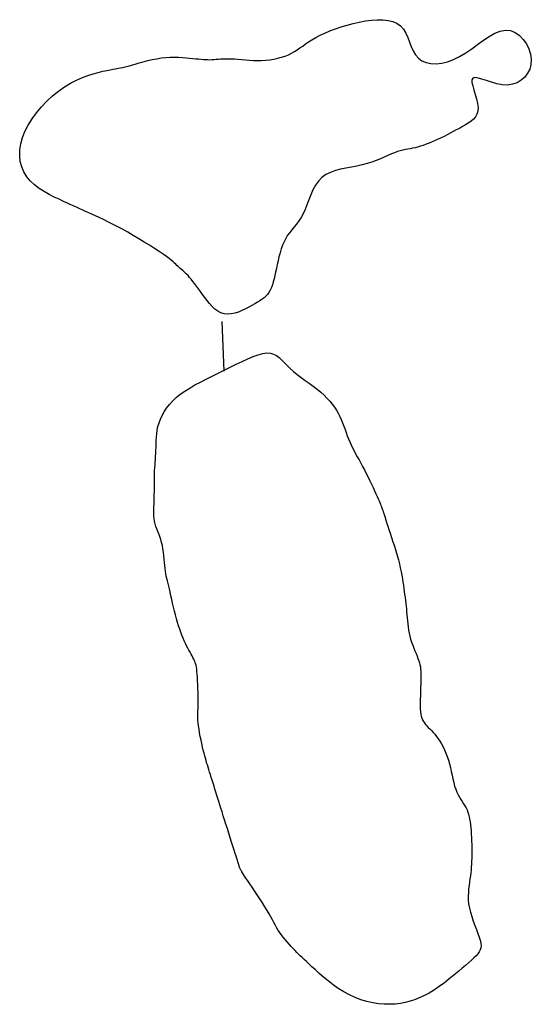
# Model space of a CAD drawing. Header units: millimetres. Extents: x 32690613 to 32693367, y 5343692 to 5344708.
# Tile 767 of 1009: x 32693288 to 32693298, y 5343909 to 5343929. Entities that reach past the tile are written whole.
import ezdxf

# ---------------------------------------------------------------- set-up
doc = ezdxf.new("R2010")
doc.units = ezdxf.units.MM
doc.header["$LTSCALE"] = 20
doc.layers.add('02-DGM_HL_493.00', color=102, linetype='Continuous')

msp = doc.modelspace()

# ---------------------------------------------------------------- linework, layer by layer
at = {"layer": '02-DGM_HL_493.00', "elevation": 493, "flags": 128}
for points in [[(32693296.816, 5343927.645), (32693296.797, 5343927.611), (32693296.797, 5343927.557), (32693296.812, 5343927.487), (32693296.836, 5343927.405), (32693296.864, 5343927.316), (32693296.891, 5343927.224), (32693296.912, 5343927.135), (32693296.922, 5343927.052), (32693296.918, 5343926.979), (32693296.899, 5343926.916), (32693296.868, 5343926.861), (32693296.827, 5343926.813), (32693296.778, 5343926.771), (32693296.724, 5343926.733), (32693296.665, 5343926.698), (32693296.604, 5343926.664), (32693296.543, 5343926.63), (32693296.481, 5343926.597), (32693296.42, 5343926.564), (32693296.359, 5343926.531), (32693296.298, 5343926.499), (32693296.236, 5343926.468), (32693296.175, 5343926.438), (32693296.113, 5343926.409), (32693296.052, 5343926.381), (32693295.991, 5343926.354), (32693295.93, 5343926.33), (32693295.871, 5343926.307), (32693295.812, 5343926.286), (32693295.755, 5343926.268), (32693295.7, 5343926.251), (32693295.648, 5343926.237), (32693295.597, 5343926.226), (32693295.548, 5343926.217), (32693295.5, 5343926.208), (32693295.451, 5343926.199), (32693295.401, 5343926.188), (32693295.349, 5343926.175), (32693295.294, 5343926.159), (32693295.234, 5343926.138), (32693295.17, 5343926.112), (32693295.101, 5343926.082), (32693295.027, 5343926.05), (32693294.947, 5343926.016), (32693294.863, 5343925.981), (32693294.773, 5343925.948), (32693294.678, 5343925.917), (32693294.577, 5343925.89), (32693294.471, 5343925.867), (32693294.363, 5343925.847), (32693294.253, 5343925.826), (32693294.144, 5343925.803), (32693294.039, 5343925.775), (32693293.94, 5343925.74), (32693293.848, 5343925.694), (32693293.767, 5343925.636), (32693293.697, 5343925.563), (32693293.638, 5343925.479), (32693293.586, 5343925.386), (32693293.542, 5343925.287), (32693293.501, 5343925.186), (32693293.463, 5343925.087), (32693293.426, 5343924.992), (32693293.387, 5343924.904), (32693293.345, 5343924.826), (32693293.3, 5343924.757), (32693293.254, 5343924.694), (32693293.207, 5343924.636), (32693293.161, 5343924.58), (32693293.116, 5343924.525), (32693293.074, 5343924.468), (32693293.035, 5343924.406), (32693293.001, 5343924.339), (32693292.97, 5343924.268), (32693292.944, 5343924.192), (32693292.92, 5343924.114), (32693292.899, 5343924.034), (32693292.88, 5343923.955), (32693292.862, 5343923.876), (32693292.846, 5343923.798), (32693292.831, 5343923.724), (32693292.815, 5343923.654), (32693292.799, 5343923.587), (32693292.783, 5343923.524), (32693292.765, 5343923.465), (32693292.745, 5343923.41), (32693292.722, 5343923.36), (32693292.697, 5343923.314), (32693292.668, 5343923.274), (32693292.636, 5343923.238), (32693292.599, 5343923.205), (32693292.559, 5343923.174), (32693292.514, 5343923.144), (32693292.465, 5343923.114), (32693292.411, 5343923.083), (32693292.353, 5343923.051), (32693292.289, 5343923.016), (32693292.222, 5343922.981), (32693292.151, 5343922.947), (32693292.079, 5343922.917), (32693292.005, 5343922.893), (32693291.933, 5343922.877), (32693291.861, 5343922.872), (32693291.792, 5343922.879), (32693291.727, 5343922.9), (32693291.665, 5343922.933), (32693291.606, 5343922.977), (32693291.55, 5343923.029), (32693291.497, 5343923.087), (32693291.447, 5343923.148), (32693291.4, 5343923.211), (32693291.354, 5343923.273), (32693291.311, 5343923.332), (32693291.271, 5343923.389), (32693291.232, 5343923.441), (32693291.195, 5343923.491), (32693291.159, 5343923.537), (32693291.126, 5343923.579), (32693291.094, 5343923.618), (32693291.063, 5343923.653), (32693291.034, 5343923.683), (32693291.006, 5343923.711), (32693290.979, 5343923.736), (32693290.954, 5343923.758), (32693290.929, 5343923.779), (32693290.905, 5343923.799), (32693290.883, 5343923.819), (32693290.861, 5343923.838), (32693290.839, 5343923.859), (32693290.816, 5343923.881), (32693290.791, 5343923.905), (32693290.761, 5343923.933), (32693290.724, 5343923.964), (32693290.679, 5343924), (32693290.624, 5343924.041), (32693290.557, 5343924.089), (32693290.477, 5343924.143), (32693290.386, 5343924.202), (32693290.286, 5343924.265), (32693290.179, 5343924.331), (32693290.068, 5343924.398), (32693289.956, 5343924.464), (32693289.844, 5343924.528), (32693289.735, 5343924.589), (32693289.631, 5343924.645), (32693289.533, 5343924.696), (32693289.44, 5343924.743), (32693289.352, 5343924.786), (32693289.27, 5343924.825), (32693289.193, 5343924.861), (32693289.121, 5343924.893), (32693289.055, 5343924.924), (32693288.994, 5343924.951), (32693288.936, 5343924.977), (32693288.879, 5343925.003), (32693288.821, 5343925.029), (32693288.761, 5343925.056), (32693288.697, 5343925.085), (32693288.625, 5343925.118), (32693288.546, 5343925.154), (32693288.456, 5343925.195), (32693288.359, 5343925.241), (32693288.258, 5343925.293), (32693288.156, 5343925.351), (32693288.056, 5343925.415), (32693287.962, 5343925.487), (32693287.876, 5343925.566), (32693287.803, 5343925.653), (32693287.745, 5343925.748), (32693287.702, 5343925.851), (32693287.674, 5343925.96), (32693287.662, 5343926.075), (32693287.665, 5343926.194), (32693287.683, 5343926.317), (32693287.718, 5343926.442), (32693287.767, 5343926.569), (32693287.833, 5343926.696), (32693287.911, 5343926.823), (32693288.002, 5343926.946), (32693288.102, 5343927.066), (32693288.211, 5343927.179), (32693288.326, 5343927.285), (32693288.445, 5343927.382), (32693288.566, 5343927.467), (32693288.688, 5343927.541), (32693288.809, 5343927.604), (32693288.927, 5343927.656), (32693289.041, 5343927.699), (32693289.149, 5343927.734), (32693289.249, 5343927.762), (32693289.34, 5343927.784), (32693289.421, 5343927.801), (32693289.489, 5343927.815), (32693289.548, 5343927.826), (32693289.6, 5343927.835), (32693289.648, 5343927.844), (32693289.695, 5343927.853), (32693289.742, 5343927.863), (32693289.793, 5343927.874), (32693289.851, 5343927.889), (32693289.917, 5343927.908), (32693289.991, 5343927.929), (32693290.072, 5343927.952), (32693290.157, 5343927.976), (32693290.247, 5343927.999), (32693290.338, 5343928.02), (32693290.431, 5343928.038), (32693290.523, 5343928.052), (32693290.613, 5343928.062), (32693290.701, 5343928.067), (32693290.786, 5343928.068), (32693290.868, 5343928.066), (32693290.947, 5343928.062), (32693291.021, 5343928.057), (32693291.092, 5343928.05), (32693291.157, 5343928.044), (32693291.217, 5343928.037), (32693291.273, 5343928.032), (32693291.325, 5343928.027), (32693291.373, 5343928.023), (32693291.419, 5343928.02), (32693291.463, 5343928.019), (32693291.505, 5343928.018), (32693291.547, 5343928.019), (32693291.589, 5343928.021), (32693291.631, 5343928.025), (32693291.675, 5343928.028), (32693291.72, 5343928.032), (32693291.768, 5343928.035), (32693291.82, 5343928.037), (32693291.875, 5343928.038), (32693291.936, 5343928.036), (32693292.001, 5343928.032), (32693292.071, 5343928.026), (32693292.144, 5343928.019), (32693292.221, 5343928.012), (32693292.301, 5343928.006), (32693292.383, 5343928.002), (32693292.465, 5343928), (32693292.549, 5343928.001), (32693292.632, 5343928.006), (32693292.714, 5343928.016), (32693292.795, 5343928.029), (32693292.873, 5343928.046), (32693292.949, 5343928.066), (32693293.022, 5343928.09), (32693293.091, 5343928.117), (32693293.154, 5343928.147), (32693293.213, 5343928.18), (32693293.269, 5343928.216), (32693293.323, 5343928.254), (32693293.378, 5343928.293), (32693293.435, 5343928.335), (32693293.497, 5343928.378), (32693293.566, 5343928.422), (32693293.642, 5343928.466), (32693293.729, 5343928.511), (32693293.825, 5343928.556), (32693293.928, 5343928.6), (32693294.039, 5343928.642), (32693294.154, 5343928.681), (32693294.274, 5343928.718), (32693294.396, 5343928.751), (32693294.52, 5343928.779), (32693294.644, 5343928.802), (32693294.766, 5343928.818), (32693294.884, 5343928.826), (32693294.997, 5343928.825), (32693295.103, 5343928.813), (32693295.199, 5343928.79), (32693295.285, 5343928.752), (32693295.357, 5343928.7), (32693295.415, 5343928.633), (32693295.461, 5343928.553), (32693295.501, 5343928.465), (32693295.536, 5343928.374), (32693295.572, 5343928.282), (32693295.611, 5343928.194), (32693295.658, 5343928.115), (32693295.716, 5343928.047), (32693295.788, 5343927.995), (32693295.873, 5343927.959), (32693295.969, 5343927.94), (32693296.075, 5343927.936), (32693296.187, 5343927.948), (32693296.305, 5343927.976), (32693296.426, 5343928.02), (32693296.549, 5343928.08), (32693296.671, 5343928.154), (32693296.792, 5343928.238), (32693296.911, 5343928.325), (32693297.029, 5343928.411), (32693297.144, 5343928.489), (32693297.257, 5343928.553), (32693297.367, 5343928.597), (32693297.473, 5343928.616), (32693297.574, 5343928.605), (32693297.67, 5343928.567), (32693297.757, 5343928.507), (32693297.834, 5343928.429), (32693297.899, 5343928.337), (32693297.949, 5343928.236), (32693297.982, 5343928.131), (32693297.996, 5343928.025), (32693297.99, 5343927.923), (32693297.965, 5343927.828), (32693297.922, 5343927.742), (32693297.864, 5343927.665), (32693297.793, 5343927.602), (32693297.71, 5343927.552), (32693297.617, 5343927.52), (32693297.516, 5343927.506), (32693297.41, 5343927.511), (32693297.301, 5343927.531), (32693297.194, 5343927.561), (32693297.092, 5343927.594), (32693297, 5343927.624), (32693296.92, 5343927.647), (32693296.858, 5343927.656)], [(32693296.469, 5343913.27), (32693296.493, 5343913.212), (32693296.519, 5343913.158), (32693296.546, 5343913.109), (32693296.574, 5343913.063), (32693296.602, 5343913.02), (32693296.629, 5343912.978), (32693296.655, 5343912.937), (32693296.678, 5343912.895), (32693296.698, 5343912.853), (32693296.715, 5343912.809), (32693296.729, 5343912.763), (32693296.741, 5343912.715), (32693296.751, 5343912.664), (32693296.76, 5343912.61), (32693296.767, 5343912.554), (32693296.773, 5343912.493), (32693296.779, 5343912.429), (32693296.783, 5343912.362), (32693296.787, 5343912.292), (32693296.791, 5343912.222), (32693296.793, 5343912.151), (32693296.794, 5343912.08), (32693296.795, 5343912.01), (32693296.795, 5343911.943), (32693296.794, 5343911.878), (32693296.791, 5343911.816), (32693296.788, 5343911.756), (32693296.784, 5343911.696), (32693296.779, 5343911.637), (32693296.772, 5343911.578), (32693296.765, 5343911.518), (32693296.757, 5343911.456), (32693296.748, 5343911.392), (32693296.739, 5343911.326), (32693296.731, 5343911.257), (32693296.725, 5343911.185), (32693296.722, 5343911.111), (32693296.724, 5343911.033), (32693296.731, 5343910.953), (32693296.745, 5343910.869), (32693296.767, 5343910.783), (32693296.793, 5343910.695), (32693296.824, 5343910.606), (32693296.856, 5343910.519), (32693296.889, 5343910.435), (32693296.919, 5343910.355), (32693296.945, 5343910.282), (32693296.965, 5343910.216), (32693296.977, 5343910.158), (32693296.981, 5343910.108), (32693296.978, 5343910.063), (32693296.966, 5343910.022), (32693296.946, 5343909.983), (32693296.918, 5343909.944), (32693296.882, 5343909.904), (32693296.838, 5343909.86), (32693296.786, 5343909.812), (32693296.727, 5343909.761), (32693296.664, 5343909.706), (32693296.598, 5343909.651), (32693296.531, 5343909.595), (32693296.464, 5343909.54), (32693296.4, 5343909.487), (32693296.34, 5343909.438), (32693296.285, 5343909.393), (32693296.234, 5343909.353), (32693296.185, 5343909.315), (32693296.138, 5343909.28), (32693296.091, 5343909.246), (32693296.041, 5343909.214), (32693295.988, 5343909.181), (32693295.93, 5343909.148), (32693295.865, 5343909.114), (32693295.795, 5343909.08), (32693295.717, 5343909.046), (32693295.634, 5343909.014), (32693295.546, 5343908.986), (32693295.451, 5343908.961), (32693295.352, 5343908.942), (32693295.248, 5343908.928), (32693295.139, 5343908.923), (32693295.026, 5343908.925), (32693294.91, 5343908.934), (32693294.792, 5343908.952), (32693294.673, 5343908.979), (32693294.555, 5343909.014), (32693294.437, 5343909.058), (32693294.321, 5343909.111), (32693294.207, 5343909.174), (32693294.098, 5343909.244), (32693293.992, 5343909.318), (32693293.893, 5343909.395), (32693293.799, 5343909.472), (32693293.713, 5343909.547), (32693293.634, 5343909.618), (32693293.564, 5343909.682), (32693293.504, 5343909.738), (32693293.452, 5343909.787), (32693293.407, 5343909.829), (32693293.366, 5343909.867), (32693293.329, 5343909.903), (32693293.294, 5343909.937), (32693293.26, 5343909.972), (32693293.224, 5343910.009), (32693293.186, 5343910.049), (32693293.146, 5343910.092), (32693293.105, 5343910.137), (32693293.064, 5343910.185), (32693293.023, 5343910.234), (32693292.983, 5343910.283), (32693292.946, 5343910.333), (32693292.911, 5343910.382), (32693292.879, 5343910.43), (32693292.85, 5343910.478), (32693292.822, 5343910.528), (32693292.794, 5343910.579), (32693292.765, 5343910.633), (32693292.734, 5343910.69), (32693292.699, 5343910.753), (32693292.659, 5343910.821), (32693292.613, 5343910.895), (32693292.564, 5343910.973), (32693292.512, 5343911.054), (32693292.458, 5343911.135), (32693292.406, 5343911.215), (32693292.355, 5343911.29), (32693292.308, 5343911.36), (32693292.267, 5343911.421), (32693292.233, 5343911.473), (32693292.204, 5343911.515), (32693292.182, 5343911.55), (32693292.164, 5343911.578), (32693292.15, 5343911.601), (32693292.139, 5343911.619), (32693292.131, 5343911.634), (32693292.124, 5343911.647), (32693292.118, 5343911.659), (32693292.113, 5343911.67), (32693292.109, 5343911.681), (32693292.105, 5343911.691), (32693292.101, 5343911.702), (32693292.097, 5343911.712), (32693292.094, 5343911.724), (32693292.09, 5343911.735), (32693292.086, 5343911.748), (32693292.081, 5343911.763), (32693292.075, 5343911.782), (32693292.068, 5343911.805), (32693292.059, 5343911.834), (32693292.047, 5343911.871), (32693292.032, 5343911.917), (32693292.015, 5343911.974), (32693291.994, 5343912.041), (32693291.969, 5343912.118), (32693291.943, 5343912.201), (32693291.915, 5343912.29), (32693291.886, 5343912.382), (32693291.857, 5343912.475), (32693291.828, 5343912.566), (32693291.801, 5343912.653), (32693291.775, 5343912.735), (32693291.75, 5343912.813), (32693291.727, 5343912.885), (32693291.706, 5343912.955), (32693291.685, 5343913.021), (32693291.665, 5343913.085), (32693291.645, 5343913.147), (32693291.625, 5343913.209), (32693291.606, 5343913.271), (32693291.587, 5343913.332), (32693291.567, 5343913.393), (32693291.549, 5343913.452), (32693291.531, 5343913.51), (32693291.513, 5343913.565), (32693291.496, 5343913.618), (32693291.481, 5343913.668), (32693291.466, 5343913.715), (32693291.452, 5343913.761), (32693291.438, 5343913.805), (32693291.425, 5343913.849), (32693291.412, 5343913.896), (32693291.399, 5343913.945), (32693291.385, 5343913.998), (32693291.371, 5343914.057), (32693291.356, 5343914.122), (32693291.34, 5343914.192), (32693291.325, 5343914.265), (32693291.31, 5343914.339), (32693291.296, 5343914.413), (32693291.284, 5343914.485), (32693291.274, 5343914.553), (32693291.266, 5343914.614), (32693291.261, 5343914.669), (32693291.259, 5343914.719), (32693291.258, 5343914.764), (32693291.26, 5343914.809), (32693291.262, 5343914.854), (32693291.264, 5343914.901), (32693291.266, 5343914.953), (32693291.268, 5343915.012), (32693291.268, 5343915.078), (32693291.267, 5343915.151), (32693291.266, 5343915.228), (32693291.263, 5343915.307), (32693291.26, 5343915.386), (32693291.256, 5343915.462), (32693291.252, 5343915.533), (32693291.247, 5343915.597), (32693291.242, 5343915.653), (32693291.237, 5343915.7), (32693291.23, 5343915.741), (32693291.223, 5343915.777), (32693291.214, 5343915.809), (32693291.204, 5343915.839), (32693291.192, 5343915.869), (32693291.178, 5343915.899), (32693291.162, 5343915.93), (32693291.144, 5343915.964), (32693291.124, 5343916), (32693291.103, 5343916.039), (32693291.08, 5343916.08), (32693291.057, 5343916.123), (32693291.034, 5343916.169), (32693291.01, 5343916.218), (32693290.986, 5343916.27), (32693290.963, 5343916.324), (32693290.939, 5343916.382), (32693290.917, 5343916.442), (32693290.894, 5343916.506), (32693290.872, 5343916.573), (32693290.85, 5343916.643), (32693290.829, 5343916.717), (32693290.809, 5343916.793), (32693290.789, 5343916.872), (32693290.77, 5343916.952), (32693290.751, 5343917.031), (32693290.733, 5343917.108), (32693290.717, 5343917.183), (32693290.7, 5343917.254), (32693290.685, 5343917.319), (32693290.671, 5343917.378), (32693290.658, 5343917.431), (32693290.645, 5343917.481), (32693290.634, 5343917.529), (32693290.623, 5343917.577), (32693290.614, 5343917.625), (32693290.605, 5343917.676), (32693290.597, 5343917.731), (32693290.591, 5343917.791), (32693290.584, 5343917.855), (32693290.578, 5343917.923), (32693290.571, 5343917.992), (32693290.564, 5343918.061), (32693290.554, 5343918.13), (32693290.543, 5343918.197), (32693290.529, 5343918.261), (32693290.512, 5343918.321), (32693290.493, 5343918.378), (32693290.473, 5343918.431), (32693290.452, 5343918.483), (32693290.433, 5343918.534), (32693290.414, 5343918.584), (32693290.398, 5343918.635), (32693290.386, 5343918.688), (32693290.377, 5343918.743), (32693290.372, 5343918.799), (32693290.37, 5343918.858), (32693290.37, 5343918.918), (32693290.372, 5343918.979), (32693290.375, 5343919.04), (32693290.377, 5343919.103), (32693290.38, 5343919.165), (32693290.381, 5343919.228), (32693290.382, 5343919.29), (32693290.382, 5343919.352), (32693290.382, 5343919.414), (32693290.382, 5343919.475), (32693290.382, 5343919.536), (32693290.383, 5343919.595), (32693290.385, 5343919.654), (32693290.387, 5343919.712), (32693290.391, 5343919.769), (32693290.395, 5343919.825), (32693290.4, 5343919.882), (32693290.404, 5343919.94), (32693290.408, 5343919.998), (32693290.412, 5343920.058), (32693290.414, 5343920.12), (32693290.416, 5343920.183), (32693290.417, 5343920.249), (32693290.419, 5343920.317), (32693290.423, 5343920.386), (32693290.43, 5343920.456), (32693290.44, 5343920.528), (32693290.455, 5343920.601), (32693290.476, 5343920.675), (32693290.503, 5343920.749), (32693290.537, 5343920.824), (32693290.579, 5343920.899), (32693290.628, 5343920.973), (32693290.685, 5343921.046), (32693290.75, 5343921.117), (32693290.824, 5343921.187), (32693290.906, 5343921.254), (32693290.997, 5343921.319), (32693291.096, 5343921.381), (32693291.202, 5343921.442), (32693291.313, 5343921.501), (32693291.429, 5343921.56), (32693291.548, 5343921.619), (32693291.67, 5343921.679), (32693291.792, 5343921.739), (32693291.915, 5343921.801), (32693292.036, 5343921.861), (32693292.154, 5343921.919), (32693292.268, 5343921.972), (32693292.376, 5343922.018), (32693292.478, 5343922.054), (32693292.571, 5343922.079), (32693292.654, 5343922.09), (32693292.727, 5343922.085), (32693292.791, 5343922.066), (32693292.849, 5343922.036), (32693292.903, 5343921.995), (32693292.955, 5343921.947), (32693293.008, 5343921.892), (32693293.064, 5343921.834), (32693293.125, 5343921.774), (32693293.194, 5343921.715), (32693293.268, 5343921.655), (32693293.347, 5343921.596), (32693293.428, 5343921.536), (32693293.51, 5343921.477), (32693293.591, 5343921.417), (32693293.669, 5343921.358), (32693293.742, 5343921.298), (32693293.809, 5343921.238), (32693293.869, 5343921.178), (32693293.925, 5343921.117), (32693293.974, 5343921.056), (32693294.019, 5343920.994), (32693294.06, 5343920.932), (32693294.096, 5343920.869), (32693294.129, 5343920.805), (32693294.158, 5343920.741), (32693294.185, 5343920.676), (32693294.21, 5343920.61), (32693294.233, 5343920.545), (32693294.256, 5343920.48), (32693294.279, 5343920.416), (32693294.303, 5343920.352), (32693294.329, 5343920.29), (32693294.356, 5343920.229), (32693294.385, 5343920.169), (32693294.416, 5343920.11), (32693294.448, 5343920.05), (32693294.482, 5343919.989), (32693294.517, 5343919.926), (32693294.553, 5343919.862), (32693294.589, 5343919.795), (32693294.626, 5343919.725), (32693294.663, 5343919.652), (32693294.7, 5343919.579), (32693294.735, 5343919.507), (32693294.769, 5343919.435), (32693294.802, 5343919.367), (32693294.832, 5343919.302), (32693294.858, 5343919.243), (32693294.882, 5343919.19), (32693294.903, 5343919.142), (32693294.92, 5343919.101), (32693294.936, 5343919.064), (32693294.949, 5343919.031), (32693294.96, 5343919.003), (32693294.969, 5343918.978), (32693294.978, 5343918.956), (32693294.985, 5343918.936), (32693294.991, 5343918.919), (32693294.997, 5343918.904), (32693295.002, 5343918.889), (32693295.007, 5343918.876), (32693295.011, 5343918.863), (32693295.016, 5343918.85), (32693295.02, 5343918.836), (32693295.024, 5343918.822), (32693295.029, 5343918.805), (32693295.035, 5343918.785), (32693295.043, 5343918.76), (32693295.053, 5343918.729), (32693295.065, 5343918.69), (32693295.08, 5343918.644), (32693295.098, 5343918.587), (32693295.121, 5343918.52), (32693295.146, 5343918.444), (32693295.174, 5343918.361), (32693295.202, 5343918.273), (32693295.231, 5343918.182), (32693295.26, 5343918.089), (32693295.286, 5343917.998), (32693295.311, 5343917.909), (32693295.332, 5343917.824), (32693295.35, 5343917.744), (32693295.366, 5343917.668), (32693295.38, 5343917.595), (32693295.392, 5343917.525), (32693295.402, 5343917.458), (32693295.412, 5343917.393), (32693295.42, 5343917.33), (32693295.429, 5343917.269), (32693295.437, 5343917.208), (32693295.445, 5343917.149), (32693295.453, 5343917.09), (32693295.46, 5343917.031), (32693295.467, 5343916.973), (32693295.473, 5343916.914), (32693295.478, 5343916.855), (32693295.483, 5343916.795), (32693295.488, 5343916.735), (32693295.493, 5343916.674), (32693295.499, 5343916.612), (32693295.506, 5343916.551), (32693295.515, 5343916.489), (32693295.527, 5343916.427), (32693295.541, 5343916.365), (32693295.558, 5343916.303), (32693295.578, 5343916.242), (32693295.6, 5343916.182), (32693295.623, 5343916.123), (32693295.645, 5343916.066), (32693295.668, 5343916.012), (32693295.689, 5343915.961), (32693295.707, 5343915.912), (32693295.723, 5343915.868), (32693295.737, 5343915.826), (32693295.747, 5343915.784), (32693295.756, 5343915.742), (32693295.761, 5343915.698), (32693295.765, 5343915.651), (32693295.767, 5343915.598), (32693295.768, 5343915.54), (32693295.766, 5343915.473), (32693295.764, 5343915.401), (32693295.761, 5343915.325), (32693295.758, 5343915.247), (32693295.755, 5343915.168), (32693295.752, 5343915.092), (32693295.751, 5343915.019), (32693295.751, 5343914.951), (32693295.753, 5343914.891), (32693295.757, 5343914.837), (32693295.764, 5343914.79), (32693295.773, 5343914.747), (32693295.784, 5343914.709), (32693295.799, 5343914.673), (32693295.816, 5343914.641), (32693295.836, 5343914.61), (32693295.86, 5343914.58), (32693295.887, 5343914.55), (32693295.915, 5343914.519), (32693295.946, 5343914.488), (32693295.979, 5343914.455), (32693296.012, 5343914.419), (32693296.046, 5343914.381), (32693296.081, 5343914.339), (32693296.115, 5343914.292), (32693296.149, 5343914.242), (32693296.182, 5343914.188), (32693296.213, 5343914.13), (32693296.244, 5343914.068), (32693296.272, 5343914.002), (32693296.298, 5343913.933), (32693296.321, 5343913.861), (32693296.342, 5343913.786), (32693296.361, 5343913.709), (32693296.378, 5343913.631), (32693296.395, 5343913.554), (32693296.411, 5343913.478), (32693296.429, 5343913.404), (32693296.448, 5343913.335)]]:
    msp.add_lwpolyline(points, close=True, dxfattribs=at)
msp.add_lwpolyline([(32693291.793, 5343921.722), (32693291.754, 5343922.722)], dxfattribs=at)

doc.saveas('drawing.dxf')
